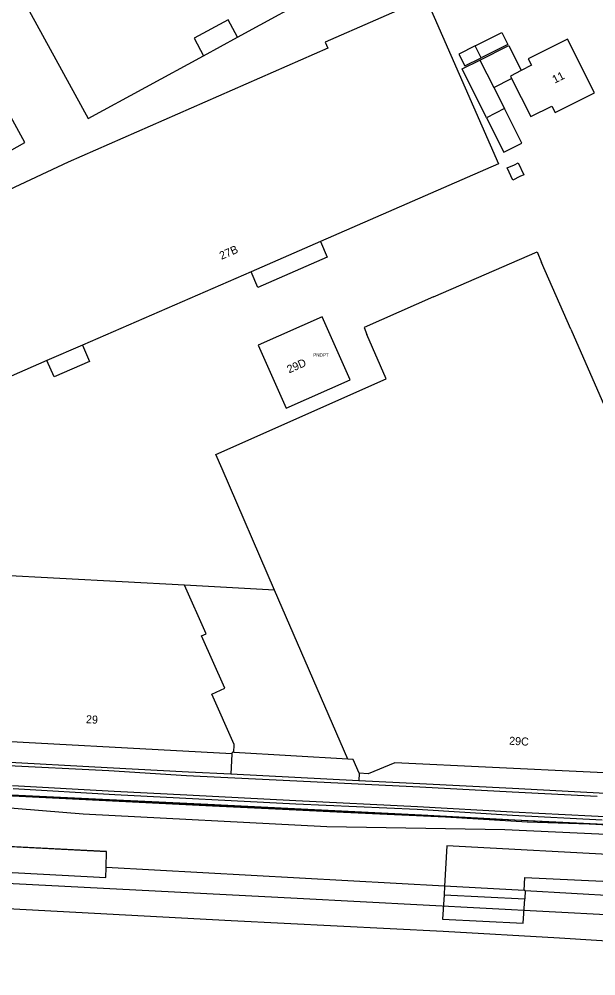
# Model space of a CAD drawing. Extents: x 194485 to 197793, y 468269 to 470822.
# Drawn here: x 195037.7 to 195124, y 469165.9 to 469309.2 of the extents above; entities that cross this region are included whole.
import ezdxf

# ---------------------------------------------------------------- set-up
doc = ezdxf.new("R2010")
doc.units = 0
for name, color, linetype in [('BAG plantopografie panden grensvlak pand', 7, 'Continuous'), ('BAG plantopografie panden kenmerkpunt', 7, 'Continuous'), ('BAG plantopografie panden tekst opmerking', 7, 'Continuous'), ('BGT begrenzing kruinlijn', 7, 'Continuous'), ('BGT begrenzing pand op maaiveld onder overbouw', 7, 'Continuous'), ('BGT grensvlak begroeid terreindeel', 7, 'Continuous'), ('BGT grensvlak gebouwinstallatie plus 1', 7, 'Continuous'), ('BGT grensvlak kunstwerkdeel', 7, 'Continuous'), ('BGT grensvlak onbegroeid terreindeel', 7, 'Continuous'), ('BGT grensvlak overig bouwwerk', 7, 'Continuous'), ('BGT grensvlak pand deel overbouw', 7, 'Continuous'), ('BGT grensvlak pand op maaiveld', 7, 'Continuous'), ('BGT grensvlak pand op maaiveld LR', 7, 'Continuous'), ('BGT grensvlak wegdeel', 7, 'Continuous'), ('BGT lijnelement scheiding hek', 7, 'Continuous'), ('BGT lijnelement scheiding muur', 7, 'Continuous'), ('BGT lijnelement spoor trein', 7, 'Continuous'), ('BGT tekst huisnummerreeks', 7, 'Continuous')]:
    doc.layers.add(name, color=color, linetype=linetype)

msp = doc.modelspace()

# ---------------------------------------------------------------- linework, layer by layer
at = {"layer": 'BAG plantopografie panden grensvlak pand'}
msp.add_lwpolyline([(195073.45, 469260.35), (195077.64, 469250.92), (195087.22, 469255.18), (195083.03, 469264.61), (195073.45, 469260.35)], dxfattribs=at)
at = {"layer": 'BGT begrenzing kruinlijn'}
msp.add_lwpolyline([(195333.17, 469176.92), (195331.68, 469174.1), (195330.67, 469172.73), (195329.38, 469172.32), (195325.94, 469172.96), (195323.63, 469174.22), (195319.11, 469174.55), (195308.33, 469176.06), (195279.82, 469175.77), (195271.02, 469176.24), (195250.48, 469176.91), (195218.26, 469179.64), (195172.02, 469183.73), (195139.62, 469186.43), (195110.38, 469187.78), (195083.73, 469188.2), (195047.24, 469190.12), (195024.68, 469191.98), (195021.62, 469193.6)], dxfattribs=at)
at = {"layer": 'BGT begrenzing pand op maaiveld onder overbouw'}
msp.add_line((195086.85, 469198.37), (195075.91, 469223.66), dxfattribs=at)
msp.add_lwpolyline([(195069.79, 469199.37), (195069.85, 469200.55), (195066.52, 469208.11), (195068.45, 469208.96), (195064.98, 469216.82), (195065.64, 469217.11), (195062.42, 469224.4)], dxfattribs=at)
at = {"layer": 'BGT grensvlak begroeid terreindeel'}
msp.add_line((195145.74, 469187.55), (195021.62, 469193.6), dxfattribs=at)
at = {"layer": 'BGT grensvlak gebouwinstallatie plus 1'}
for p, q in [((195108.72, 469298.94), (195111.4, 469300.3)), ((195082.78, 469275.87), (195083.8, 469273.51)), ((195083.8, 469273.51), (195073.41, 469268.99)), ((195073.41, 469268.99), (195072.38, 469271.34)), ((195047.14, 469260.35), (195048.2, 469257.91)), ((195042.89, 469255.59), (195041.82, 469258.04)), ((195048.2, 469257.91), (195042.89, 469255.59))]:
    msp.add_line(p, q, dxfattribs=at)
for points in [[(195105.96, 469305.15), (195103.5, 469303.91), (195104.38, 469302.16), (195106.85, 469303.4)], [(195106.65, 469303.05), (195110.96, 469305.21), (195112.81, 469301.47)], [(195107.63, 469294.41), (195110.21, 469289.25), (195112.92, 469290.6), (195110.31, 469295.78)]]:
    msp.add_lwpolyline(points, dxfattribs=at)
at = {"layer": 'BGT grensvlak kunstwerkdeel'}
for points in [[(194618.53, 469205.52), (194618.49, 469204.82), (194685.25, 469200.27), (194704.02, 469198.83), (194730.94, 469197.38), (194829.36, 469192.23), (194867.45, 469190.24), (194895.91, 469188.66), (194936.22, 469186.56), (194972.14, 469184.8), (195050.63, 469180.64), (195050.67, 469182.11)], [(195050.67, 469182.11), (195050.73, 469184.54), (195021.21, 469186.03)]]:
    msp.add_lwpolyline(points, dxfattribs=at)
at = {"layer": 'BGT grensvlak onbegroeid terreindeel'}
for p, q in [((195113.28, 469178.7), (195101.34, 469179.35)), ((195113.43, 469178.69), (195113.28, 469178.7))]:
    msp.add_line(p, q, dxfattribs=at)
for points in [[(195129.51, 469183.87), (195101.67, 469185.39), (195101.34, 469179.35)], [(195113.28, 469178.7), (195113.37, 469180.65), (195129.29, 469179.89)]]:
    msp.add_lwpolyline(points, dxfattribs=at)
at = {"layer": 'BGT grensvlak overig bouwwerk'}
msp.add_lwpolyline([(195112.39, 469287.67), (195113.23, 469285.85), (195112.61, 469285.62), (195111.57, 469285.08), (195110.72, 469286.91), (195111.85, 469287.34), (195112.39, 469287.67)], dxfattribs=at)
at = {"layer": 'BGT grensvlak pand deel overbouw'}
for p, q in [((195075.91, 469223.66), (195062.42, 469224.4)), ((195086.85, 469198.37), (195069.79, 469199.37))]:
    msp.add_line(p, q, dxfattribs=at)
at = {"layer": 'BGT grensvlak pand op maaiveld'}
for p, q in [((195098.57, 469312.34), (195109.44, 469287.48)), ((195065.28, 469303.68), (195070.37, 469306.46)), ((195106.85, 469303.4), (195105.96, 469305.15)), ((195106.65, 469303.05), (195108.72, 469298.94)), ((195108.72, 469298.94), (195110.31, 469295.78)), ((195110.31, 469295.78), (195107.63, 469294.41)), ((195109.44, 469287.48), (195082.78, 469275.87)), ((195082.78, 469275.87), (195072.38, 469271.34)), ((195099.69, 469267.6), (195115.2, 469274.31)), ((195115.2, 469274.31), (195115.89, 469272.74)), ((195120.26, 469262.72), (195115.89, 469272.74)), ((195072.38, 469271.34), (195047.14, 469260.35)), ((195092.62, 469255.29), (195089.74, 469261.97)), ((195047.14, 469260.35), (195041.82, 469258.04)), ((195041.82, 469258.04), (195031.83, 469253.69)), ((195075.91, 469223.66), (195068.07, 469241.84)), ((195062.42, 469224.4), (195033.54, 469225.96))]:
    msp.add_line(p, q, dxfattribs=at)
for points in [[(195070.37, 469306.46), (195096.41, 469320.69), (195085.87, 469340.04), (195037.46, 469313.56), (195047.99, 469294.27), (195065.28, 469303.68)], [(195098.57, 469312.34), (195083.46, 469305.73), (195083.86, 469304.83), (195045.02, 469287.74), (195021.62, 469276.82), (195022.15, 469275.68)], [(195105.96, 469305.15), (195109.95, 469307.15), (195110.83, 469305.39), (195106.85, 469303.4)], [(195111.4, 469300.3), (195114.27, 469294.59), (195117.4, 469296.16), (195117.91, 469295.17), (195123.82, 469298.15), (195119.77, 469306.18), (195113.89, 469303.24), (195114.38, 469302.27), (195112.81, 469301.47)], [(195107.63, 469294.41), (195103.97, 469301.71), (195106.65, 469303.05)], [(194989.05, 469271.71), (194991.96, 469266.55), (195010.4, 469276.96), (195011.29, 469275.38), (195038.51, 469290.69), (195032.1, 469302.31)], [(195112.81, 469301.47), (195111.23, 469300.65), (195111.4, 469300.3)], [(195099.69, 469267.6), (195089.31, 469262.98), (195089.74, 469261.97)], [(195120.26, 469262.72), (195131.24, 469237.62), (195145.23, 469244.06)], [(195068.07, 469241.84), (195067.12, 469243.96), (195092.62, 469255.29)], [(195069.52, 469199.16), (195027.18, 469201.46), (195027.11, 469201.6)], [(195069.79, 469199.37), (195069.53, 469199.38), (195069.52, 469199.16)], [(195088.58, 469196.25), (195087.67, 469198.32), (195086.85, 469198.37)], [(195137.8, 469195.72), (195093.93, 469197.81), (195089.94, 469196.18), (195088.58, 469196.25)]]:
    msp.add_lwpolyline(points, dxfattribs=at)
at = {"layer": 'BGT grensvlak pand op maaiveld LR'}
msp.add_lwpolyline([(195070.37, 469306.46), (195068.93, 469309.09), (195063.85, 469306.3), (195065.28, 469303.68)], dxfattribs=at)
at = {"layer": 'BGT grensvlak wegdeel'}
for p, q in [((195069.52, 469199.16), (195069.37, 469196.09)), ((195050.83, 469197.07), (195028.95, 469198.27)), ((195051.07, 469196.58), (195035.05, 469197.42)), ((195062.99, 469196.41), (195050.83, 469197.07)), ((195062.7, 469195.88), (195051.07, 469196.58)), ((195076.13, 469195.23), (195062.7, 469195.88)), ((195069.37, 469196.09), (195062.99, 469196.41)), ((195088.53, 469195.13), (195069.37, 469196.09)), ((195088.58, 469196.25), (195088.53, 469195.13)), ((195051.89, 469193.52), (195036.68, 469194.38)), ((195097.63, 469194.15), (195076.13, 469195.23)), ((195097.67, 469194.67), (195088.53, 469195.13)), ((195111.48, 469193.43), (195097.63, 469194.15)), ((195111.53, 469193.94), (195097.67, 469194.67)), ((195051.98, 469193.01), (195036.75, 469193.89)), ((195062.77, 469192.95), (195051.89, 469193.52)), ((195079.09, 469191.6), (195051.98, 469193.01)), ((195079.09, 469192.11), (195062.77, 469192.95)), ((195124.2, 469192.76), (195111.48, 469193.43)), ((195137.64, 469192.59), (195111.53, 469193.94)), ((195097.32, 469191.2), (195079.09, 469192.11)), ((195097.25, 469190.82), (195079.09, 469191.6)), ((195111.52, 469189.94), (195097.25, 469190.82)), ((195111.53, 469190.42), (195097.32, 469191.2)), ((195124.97, 469189.24), (195111.52, 469189.94)), ((195136.24, 469189.17), (195111.53, 469190.42)), ((195101.34, 469179.35), (195050.67, 469182.11)), ((195101.34, 469179.35), (195101.27, 469178.04)), ((195113.43, 469178.69), (195113.35, 469177.44)), ((195113.43, 469178.69), (195147.47, 469176.68)), ((195101.27, 469178.04), (195113.35, 469177.44))]:
    msp.add_line(p, q, dxfattribs=at)
msp.add_lwpolyline([(195101.27, 469178.04), (195101.05, 469174.4), (195113.12, 469173.78), (195113.35, 469177.44)], dxfattribs=at)
at = {"layer": 'BGT lijnelement scheiding hek'}
msp.add_line((195021.21, 469186.03), (195050.73, 469184.54), dxfattribs=at)
for points in [[(195170.97, 469186.11), (195157.48, 469186.95), (195146.33, 469187.55), (195125.86, 469188.49), (195097.89, 469189.97), (195065.92, 469191.57), (195019.64, 469193.76)], [(195021.21, 469186.03), (195021.62, 469193.6), (195066.62, 469191.35), (195077.1, 469190.88), (195086.22, 469190.43), (195101.5, 469189.7), (195113.7, 469188.96), (195127.64, 469188.5), (195146.63, 469187.07), (195215.87, 469182.97), (195223.85, 469182.45), (195239.4, 469181.5), (195255.21, 469180.23), (195261.24, 469180.09), (195267.29, 469179.46), (195274.86, 469179.14), (195282.66, 469178.61)]]:
    msp.add_lwpolyline(points, dxfattribs=at)
at = {"layer": 'BGT lijnelement scheiding muur'}
msp.add_lwpolyline([(195050.63, 469180.64), (195050.67, 469182.11), (195050.73, 469184.54)], dxfattribs=at)
at = {"layer": 'BGT lijnelement spoor trein'}
for points in [[(194485.41, 469198.38), (194499.42, 469200.72), (194511.84, 469202.55), (194520.26, 469203.65), (194537.7, 469205.3), (194547.47, 469205.74), (194558.43, 469206.05), (194574.78, 469206.08), (194581.84, 469205.88), (194638.55, 469201.76), (194670.19, 469199.37), (194687.12, 469198.19), (194712.15, 469196.69), (194845.22, 469189.82), (194903.37, 469186.64), (195079.3, 469177.53), (195154.77, 469173.52), (195161.67, 469173.09), (195179.76, 469171.58), (195199.85, 469169.49), (195213.65, 469167.78)], [(194649.1, 469196.21), (194671.8, 469195.07), (194727.35, 469192.02), (194743.19, 469191.3), (194763.09, 469190.18), (194860.06, 469185.23), (194892.44, 469183.39), (194979.11, 469179.01), (195069.42, 469174.18), (195101.15, 469172.59), (195118.55, 469171.62), (195184.18, 469167.45), (195213.5, 469165.9)]]:
    msp.add_lwpolyline(points, dxfattribs=at)

# ---------------------------------------------------------------- texts
at = {"layer": 'BAG plantopografie panden kenmerkpunt'}
msp.add_text('PNDPT', height=0.5, dxfattribs=at).set_placement((195081.68, 469258.63))
at = {"layer": 'BAG plantopografie panden tekst opmerking'}
msp.add_text('29D', height=1.2, rotation=23.9607, dxfattribs=at).set_placement((195078.08, 469256.11))
at = {"layer": 'BGT tekst huisnummerreeks'}
for s, rotation, p in [('11', 26.7, (195117.85, 469299.51)), ('27B', 23.5, (195067.95, 469273.12)), ('29', 356.9, (195047.64, 469203.75)), ('29C', 357, (195111, 469200.52))]:
    msp.add_text(s, height=1.2, rotation=rotation, dxfattribs=at).set_placement(p)

doc.saveas('drawing.dxf')
